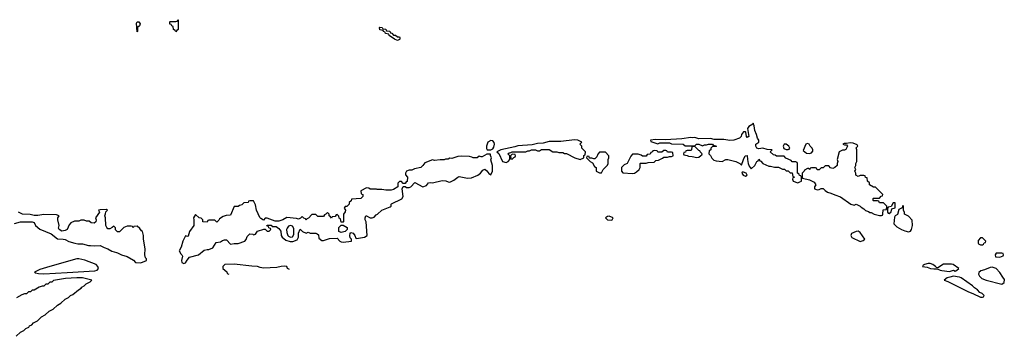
# Model space of a CAD drawing. Header units: inches. Extents: x 2701323 to 2964515, y 494916 to 722124.
# Tile 359 of 656: x 2809002 to 2819135, y 659390 to 662652. Entities that reach past the tile are written whole.
import ezdxf

# ---------------------------------------------------------------- set-up
doc = ezdxf.new("R2010")
doc.units = ezdxf.units.IN
doc.header["$MEASUREMENT"] = 0
for name, color, linetype in [('C8605', 7, 'Continuous'), ('C8606', 7, 'Continuous'), ('C8615', 7, 'Continuous'), ('C8616', 7, 'Continuous')]:
    doc.layers.add(name, color=color, linetype=linetype)

msp = doc.modelspace()

# ---------------------------------------------------------------- linework, layer by layer
at = {"layer": 'C8605', "color": 2, "elevation": 2}
msp.add_lwpolyline([(2808966, 659390), (2809010, 659432), (2809046, 659450), (2809066, 659470), (2809095, 659485), (2809103, 659497), (2809126, 659510), (2809146, 659530), (2809186, 659550), (2809226, 659590), (2809266, 659610), (2809306, 659650), (2809346, 659670), (2809390, 659712), (2809426, 659730), (2809470, 659772), (2809506, 659790), (2809526, 659810), (2809550, 659822), (2809606, 659870), (2809635, 659885), (2809643, 659897), (2809666, 659910), (2809686, 659930), (2809726, 659950), (2809746, 659970), (2809650, 659993), (2809590, 659993), (2809475, 659985), (2809350, 659966), (2809332, 659948), (2809313, 659947), (2809292, 659928), (2809270, 659926), (2809252, 659908), (2809233, 659907), (2809204, 659896), (2809150, 659866), (2809130, 659866), (2809112, 659848), (2809093, 659847), (2809072, 659828), (2809053, 659827), (2809024, 659816), (2808970, 659786)], dxfattribs=at)
at = {"layer": 'C8606', "color": 2, "elevation": 2}
for points in [[(2810000, 660476), (2809990, 660486), (2809987, 660507), (2809970, 660526), (2809954, 660510), (2809930, 660498), (2809910, 660498), (2809898, 660510), (2809888, 660530), (2809886, 660610), (2809878, 660630), (2809887, 660653), (2809888, 660672), (2809906, 660690), (2809895, 660695), (2809830, 660694), (2809814, 660690), (2809822, 660670), (2809782, 660610), (2809791, 660590), (2809785, 660570), (2809770, 660555), (2809738, 660558), (2809716, 660576), (2809690, 660578), (2809667, 660587), (2809630, 660588), (2809610, 660578), (2809565, 660575), (2809530, 660558), (2809510, 660538), (2809491, 660489), (2809470, 660479), (2809435, 660475), (2809409, 660489), (2809403, 660503), (2809408, 660530), (2809395, 660590), (2809395, 660610), (2809408, 660630), (2809382, 660642), (2809250, 660645), (2809190, 660634), (2809150, 660634), (2809110, 660644), (2809030, 660649), (2808990, 660668)], [(2808950, 660551), (2809010, 660568), (2809130, 660571), (2809150, 660562), (2809165, 660530), (2809210, 660495), (2809327, 660447), (2809390, 660395), (2809450, 660392), (2809470, 660387), (2809507, 660367), (2809570, 660348), (2809602, 660342), (2809650, 660343), (2809710, 660324), (2809730, 660327), (2809770, 660321), (2809830, 660327), (2809870, 660304), (2809911, 660291), (2809950, 660267), (2810000, 660253)]]:
    msp.add_lwpolyline(points, dxfattribs=at)
msp.add_lwpolyline([(2809591, 660189), (2809312, 660110), (2809210, 660077), (2809154, 660050), (2809164, 660044), (2809197, 660037), (2809250, 660035), (2809490, 660048), (2809775, 660065), (2809798, 660070), (2809814, 660090), (2809806, 660110), (2809789, 660130), (2809673, 660174), (2809611, 660189)], close=True, dxfattribs=at)
at = {"layer": 'C8615', "color": 2, "elevation": 2}
for points in [[(2818575, 660000), (2818547, 659993), (2818514, 659970), (2818554, 659954), (2818767, 659847), (2818812, 659832), (2818890, 659794), (2818910, 659794), (2818922, 659798), (2818926, 659810), (2818906, 659830), (2818882, 659842), (2818858, 659870), (2818829, 659889), (2818808, 659910), (2818692, 659992), (2818673, 660000)], [(2818888, 660000), (2818904, 659984), (2818948, 659968), (2819110, 659928), (2819134, 659946), (2819135, 659975), (2819119, 660000)]]:
    msp.add_lwpolyline(points, dxfattribs=at)
at = {"layer": 'C8616', "color": 2}
for points, elevation in [([(2810610, 662526), (2810602, 662542), (2810586, 662550), (2810582, 662582), (2810567, 662587), (2810562, 662602), (2810547, 662607), (2810546, 662630), (2810550, 662634), (2810610, 662634), (2810622, 662638), (2810630, 662652), (2810634, 662650), (2810634, 662550), (2810618, 662542)], -2), ([(2810210, 662526), (2810204, 662616), (2810210, 662631), (2810230, 662631), (2810242, 662610), (2810234, 662590), (2810214, 662570), (2810214, 662530)], -2), ([(2812850, 662494), (2812870, 662494), (2812890, 662474), (2812910, 662474), (2812914, 662470), (2812914, 662450), (2812910, 662448), (2812890, 662438), (2812858, 662450), (2812806, 662490), (2812802, 662502), (2812766, 662510), (2812762, 662522), (2812746, 662530), (2812742, 662542), (2812710, 662546), (2812706, 662570), (2812710, 662574), (2812732, 662572), (2812738, 662558), (2812770, 662554), (2812778, 662538), (2812810, 662534), (2812818, 662518), (2812833, 662513)], -2), ([(2816550, 661586), (2816546, 661574), (2816505, 661550), (2816491, 661530), (2816507, 661450), (2816490, 661438), (2816480, 661450), (2816474, 661494), (2816470, 661498), (2816450, 661495), (2816431, 661470), (2816425, 661450), (2816410, 661433), (2816350, 661412), (2816310, 661409), (2816250, 661419), (2816150, 661417), (2816110, 661429), (2815990, 661425), (2815950, 661437), (2815930, 661434), (2815910, 661439), (2815817, 661423), (2815647, 661413), (2815544, 661416), (2815494, 661410), (2815498, 661398), (2815570, 661372), (2815590, 661382), (2815690, 661382), (2815710, 661372), (2815831, 661371), (2815850, 661354), (2815950, 661354), (2815966, 661370), (2815990, 661371), (2816030, 661352), (2816050, 661362), (2816070, 661362), (2816089, 661371), (2816131, 661371), (2816138, 661358), (2816174, 661350), (2816170, 661346), (2816130, 661346), (2816114, 661330), (2816114, 661310), (2816098, 661302), (2816094, 661270), (2816110, 661254), (2816125, 661225), (2816146, 661206), (2816170, 661198), (2816230, 661192), (2816270, 661212), (2816290, 661211), (2816371, 661191), (2816414, 661170), (2816430, 661154), (2816449, 661210), (2816469, 661250), (2816490, 661252), (2816491, 661210), (2816499, 661170), (2816510, 661142), (2816530, 661114), (2816568, 661150), (2816588, 661192), (2816602, 661198), (2816610, 661214), (2816618, 661198), (2816630, 661194), (2816650, 661172), (2816710, 661142), (2816730, 661142), (2816770, 661132), (2816812, 661132), (2816853, 661113), (2816872, 661112), (2816890, 661094), (2816910, 661094), (2816930, 661074), (2816953, 661073), (2816958, 661038), (2816974, 661030), (2816958, 661022), (2816954, 661010), (2816962, 660990), (2817010, 660972), (2817030, 660982), (2817046, 660990), (2817046, 661030), (2817042, 661042), (2817027, 661047), (2817022, 661062), (2817006, 661070), (2817006, 661170), (2817002, 661182), (2816990, 661186), (2816950, 661186), (2816942, 661202), (2816887, 661227), (2816870, 661246), (2816790, 661246), (2816776, 661256), (2816760, 661260), (2816726, 661290), (2816746, 661310), (2816694, 661314), (2816650, 661328), (2816610, 661321), (2816589, 661330), (2816579, 661350), (2816579, 661370), (2816608, 661390), (2816608, 661410), (2816595, 661430), (2816586, 661470), (2816567, 661510), (2816559, 661559)], 2), ([(2813850, 661409), (2813821, 661390), (2813807, 661350), (2813805, 661325), (2813812, 661312), (2813850, 661311), (2813870, 661322), (2813882, 661338), (2813887, 661370), (2813885, 661385), (2813870, 661405)], 2), ([(2814710, 661413), (2814570, 661398), (2814450, 661397), (2814390, 661379), (2814330, 661376), (2814277, 661363), (2814130, 661352), (2814099, 661341), (2813954, 661310), (2813914, 661290), (2813933, 661273), (2813972, 661190), (2814010, 661181), (2814028, 661190), (2814046, 661210), (2814046, 661250), (2814026, 661270), (2814040, 661280), (2814058, 661282), (2814070, 661291), (2814210, 661292), (2814230, 661302), (2814250, 661302), (2814270, 661311), (2814310, 661311), (2814330, 661302), (2814350, 661302), (2814373, 661313), (2814450, 661314), (2814490, 661292), (2814530, 661292), (2814550, 661282), (2814590, 661282), (2814610, 661272), (2814630, 661272), (2814714, 661230), (2814770, 661212), (2814806, 661230), (2814808, 661252), (2814822, 661258), (2814826, 661290), (2814788, 661330), (2814786, 661350), (2814766, 661370), (2814786, 661390), (2814746, 661410)], 2), ([(2815950, 661346), (2815918, 661342), (2815914, 661310), (2815910, 661306), (2815870, 661306), (2815858, 661302), (2815853, 661287), (2815838, 661282), (2815834, 661270), (2815838, 661258), (2815870, 661254), (2815885, 661245), (2815924, 661244), (2815970, 661232), (2815990, 661234), (2816010, 661254), (2816022, 661258), (2816026, 661270), (2816006, 661290), (2816002, 661302), (2815990, 661306)], 2), ([(2816890, 661368), (2816870, 661368), (2816858, 661350), (2816865, 661325), (2816890, 661314), (2816910, 661314), (2816922, 661318), (2816926, 661330), (2816918, 661350)], 2), ([(2817550, 661384), (2817510, 661375), (2817485, 661375), (2817474, 661370), (2817490, 661362), (2817510, 661362), (2817522, 661350), (2817504, 661316), (2817490, 661308), (2817470, 661308), (2817434, 661290), (2817414, 661210), (2817422, 661190), (2817414, 661170), (2817414, 661150), (2817390, 661128), (2817370, 661118), (2817347, 661127), (2817330, 661146), (2817290, 661146), (2817270, 661126), (2817250, 661126), (2817230, 661106), (2817210, 661106), (2817202, 661122), (2817190, 661126), (2817150, 661126), (2817138, 661122), (2817132, 661108), (2817118, 661118), (2817110, 661118), (2817078, 661102), (2817074, 661090), (2817054, 661070), (2817054, 661030), (2817058, 661018), (2817130, 661002), (2817177, 660977), (2817194, 660950), (2817182, 660930), (2817182, 660910), (2817190, 660905), (2817210, 660898), (2817230, 660902), (2817250, 660914), (2817270, 660914), (2817291, 660891), (2817315, 660875), (2817350, 660866), (2817390, 660847), (2817448, 660828), (2817554, 660750), (2817590, 660742), (2817610, 660752), (2817650, 660732), (2817660, 660720), (2817690, 660702), (2817706, 660686), (2817736, 660676), (2817750, 660666), (2817765, 660665), (2817794, 660650), (2817850, 660634), (2817870, 660634), (2817882, 660638), (2817886, 660650), (2817887, 660693), (2817922, 660698), (2817926, 660730), (2817890, 660766), (2817850, 660766), (2817842, 660782), (2817830, 660786), (2817790, 660786), (2817786, 660790), (2817786, 660810), (2817790, 660814), (2817850, 660814), (2817867, 660833), (2817882, 660838), (2817886, 660850), (2817810, 660926), (2817790, 660926), (2817746, 660950), (2817746, 660970), (2817726, 660990), (2817722, 661022), (2817707, 661027), (2817702, 661042), (2817690, 661046), (2817650, 661046), (2817630, 661038), (2817606, 661050), (2817606, 661070), (2817598, 661090), (2817606, 661110), (2817598, 661130), (2817608, 661150), (2817608, 661170), (2817618, 661190), (2817618, 661310), (2817609, 661331), (2817626, 661350), (2817622, 661362), (2817579, 661379)], 2), ([(2817110, 661377), (2817092, 661370), (2817066, 661306), (2817098, 661278), (2817130, 661275), (2817150, 661281), (2817164, 661296), (2817165, 661310), (2817156, 661330), (2817137, 661350), (2817128, 661370)], 2), ([(2813810, 661268), (2813760, 661240), (2813750, 661238), (2813730, 661246), (2813710, 661229), (2813670, 661229), (2813656, 661236), (2813630, 661242), (2813550, 661245), (2813510, 661241), (2813450, 661221), (2813430, 661224), (2813410, 661215), (2813385, 661215), (2813370, 661208), (2813330, 661209), (2813270, 661202), (2813250, 661209), (2813170, 661178), (2813151, 661149), (2813131, 661129), (2813065, 661115), (2813037, 661103), (2813010, 661102), (2812982, 661090), (2812972, 661070), (2812973, 661053), (2812992, 661030), (2812990, 660986), (2812978, 660982), (2812970, 660966), (2812950, 660966), (2812930, 660986), (2812910, 660986), (2812893, 660967), (2812894, 660930), (2812850, 660902), (2812824, 660896), (2812770, 660895), (2812730, 660902), (2812682, 660902), (2812674, 660906), (2812610, 660906), (2812595, 660915), (2812570, 660918), (2812514, 660890), (2812518, 660858), (2812532, 660852), (2812534, 660830), (2812514, 660810), (2812418, 660802), (2812413, 660787), (2812394, 660770), (2812394, 660750), (2812370, 660726), (2812350, 660726), (2812342, 660710), (2812354, 660690), (2812353, 660673), (2812334, 660650), (2812334, 660570), (2812330, 660566), (2812310, 660566), (2812302, 660602), (2812290, 660606), (2812287, 660627), (2812270, 660646), (2812258, 660642), (2812250, 660626), (2812218, 660622), (2812210, 660606), (2812202, 660622), (2812186, 660630), (2812186, 660650), (2812170, 660666), (2812153, 660647), (2812138, 660642), (2812130, 660626), (2812070, 660626), (2812050, 660646), (2812010, 660646), (2811973, 660607), (2811958, 660602), (2811950, 660586), (2811942, 660602), (2811927, 660607), (2811910, 660626), (2811893, 660607), (2811870, 660598), (2811850, 660604), (2811750, 660615), (2811710, 660589), (2811670, 660575), (2811630, 660578), (2811550, 660608), (2811530, 660606), (2811510, 660586), (2811483, 660603), (2811475, 660615), (2811439, 660690), (2811430, 660746), (2811410, 660786), (2811370, 660786), (2811358, 660782), (2811352, 660768), (2811310, 660766), (2811290, 660746), (2811264, 660736), (2811250, 660726), (2811210, 660726), (2811170, 660638), (2811126, 660634), (2811097, 660623), (2811058, 660602), (2811053, 660587), (2811030, 660566), (2811010, 660586), (2810950, 660586), (2810938, 660582), (2810930, 660566), (2810888, 660568), (2810886, 660590), (2810870, 660606), (2810849, 660609), (2810810, 660646), (2810791, 660610), (2810796, 660590), (2810795, 660530), (2810751, 660470), (2810737, 660423), (2810730, 660418), (2810710, 660426), (2810682, 660370), (2810665, 660310), (2810642, 660270), (2810660, 660240), (2810672, 660230), (2810677, 660217), (2810666, 660170), (2810671, 660150), (2810690, 660139), (2810710, 660147), (2810725, 660175), (2810750, 660204), (2810842, 660230), (2810902, 660278), (2810930, 660286), (2810950, 660283), (2810990, 660302), (2811024, 660356), (2811070, 660362), (2811090, 660378), (2811110, 660385), (2811130, 660385), (2811170, 660341), (2811210, 660347), (2811250, 660345), (2811319, 660370), (2811332, 660388), (2811343, 660417), (2811370, 660445), (2811402, 660442), (2811410, 660434), (2811430, 660442), (2811448, 660472), (2811513, 660493), (2811530, 660494), (2811550, 660474), (2811570, 660474), (2811586, 660490), (2811582, 660502), (2811567, 660507), (2811562, 660522), (2811547, 660527), (2811550, 660534), (2811590, 660534), (2811602, 660522), (2811640, 660520), (2811670, 660502), (2811690, 660472), (2811694, 660430), (2811705, 660410), (2811740, 660380), (2811786, 660366), (2811813, 660367), (2811857, 660383), (2811873, 660410), (2811870, 660454), (2811890, 660494), (2811914, 660470), (2811950, 660454), (2811970, 660462), (2811993, 660453), (2812050, 660452), (2812065, 660445), (2812076, 660436), (2812082, 660402), (2812110, 660378), (2812130, 660378), (2812190, 660398), (2812270, 660402), (2812298, 660370), (2812310, 660363), (2812330, 660361), (2812418, 660370), (2812418, 660390), (2812404, 660404), (2812399, 660430), (2812402, 660450), (2812410, 660458), (2812434, 660454), (2812451, 660430), (2812462, 660402), (2812470, 660398), (2812550, 660411), (2812578, 660430), (2812568, 660568), (2812558, 660590), (2812558, 660610), (2812566, 660630), (2812570, 660632), (2812610, 660611), (2812630, 660611), (2812650, 660618), (2812670, 660642), (2812686, 660650), (2812729, 660691), (2812816, 660724), (2812826, 660730), (2812826, 660750), (2812830, 660754), (2812935, 660805), (2812948, 660832), (2812938, 660910), (2812950, 660934), (2812970, 660934), (2812984, 660924), (2813010, 660922), (2813026, 660930), (2813070, 660974), (2813150, 660931), (2813190, 660945), (2813209, 660971), (2813226, 660974), (2813250, 660971), (2813350, 660995), (2813389, 660991), (2813410, 660981), (2813430, 660979), (2813470, 660999), (2813510, 661031), (2813525, 661035), (2813610, 661020), (2813650, 661024), (2813717, 661050), (2813744, 661070), (2813770, 661102), (2813790, 661111), (2813810, 661094), (2813830, 661066), (2813850, 661052), (2813869, 661090), (2813869, 661150), (2813849, 661209), (2813858, 661230), (2813846, 661254), (2813846, 661266)], 2), ([(2814070, 661266), (2814054, 661250), (2814058, 661218), (2814070, 661214), (2814087, 661233), (2814102, 661238), (2814106, 661250), (2814102, 661262)], 2), ([(2815030, 661286), (2814970, 661286), (2814950, 661266), (2814942, 661238), (2814920, 661220), (2814910, 661218), (2814890, 661226), (2814866, 661226), (2814862, 661242), (2814850, 661246), (2814838, 661242), (2814834, 661230), (2814874, 661190), (2814898, 661178), (2814918, 661138), (2814934, 661130), (2814934, 661090), (2814970, 661074), (2814990, 661074), (2815006, 661110), (2815050, 661154), (2815058, 661170), (2815058, 661210), (2815066, 661230), (2815066, 661250)], 2), ([(2815650, 661306), (2815630, 661306), (2815610, 661286), (2815570, 661286), (2815562, 661302), (2815530, 661306), (2815518, 661302), (2815514, 661290), (2815498, 661282), (2815490, 661266), (2815458, 661262), (2815450, 661246), (2815410, 661246), (2815396, 661256), (2815367, 661267), (2815310, 661266), (2815290, 661246), (2815254, 661170), (2815224, 661156), (2815194, 661130), (2815194, 661090), (2815210, 661074), (2815310, 661066), (2815329, 661071), (2815350, 661085), (2815378, 661110), (2815386, 661130), (2815386, 661170), (2815390, 661174), (2815450, 661174), (2815470, 661182), (2815530, 661185), (2815550, 661202), (2815575, 661205), (2815616, 661224), (2815630, 661234), (2815670, 661234), (2815690, 661242), (2815710, 661242), (2815726, 661250), (2815722, 661282), (2815710, 661286), (2815670, 661286), (2815662, 661302)], 2), ([(2816450, 661082), (2816438, 661082), (2816432, 661070), (2816442, 661062), (2816447, 661050), (2816470, 661041), (2816488, 661050), (2816478, 661070)], 2), ([(2818010, 660766), (2817990, 660766), (2817970, 660726), (2817938, 660722), (2817934, 660710), (2817934, 660670), (2817938, 660658), (2817950, 660654), (2817970, 660674), (2817976, 660704), (2818010, 660714)], 2), ([(2818090, 660738), (2818085, 660715), (2818050, 660698), (2818035, 660645), (2818011, 660630), (2818003, 660617), (2817998, 660550), (2818030, 660518), (2818078, 660490), (2818110, 660476), (2818150, 660466), (2818168, 660472), (2818178, 660490), (2818189, 660530), (2818188, 660588), (2818148, 660628), (2818108, 660650), (2818107, 660667), (2818098, 660690), (2818098, 660730)], 2), ([(2815070, 660629), (2815050, 660624), (2815031, 660610), (2815050, 660591), (2815090, 660588), (2815098, 660590), (2815109, 660610)], 2), ([(2811790, 660531), (2811770, 660525), (2811755, 660505), (2811749, 660490), (2811750, 660458), (2811761, 660430), (2811770, 660421), (2811790, 660412), (2811810, 660416), (2811822, 660438), (2811822, 660502), (2811810, 660525)], 6), ([(2812310, 660458), (2812286, 660470), (2812288, 660510), (2812310, 660534), (2812330, 660534), (2812372, 660512), (2812371, 660489), (2812350, 660469)], 2), ([(2817630, 660472), (2817610, 660469), (2817562, 660450), (2817556, 660430), (2817567, 660407), (2817650, 660366), (2817683, 660377), (2817698, 660390), (2817650, 660459)], 2), ([(2818910, 660406), (2818890, 660406), (2818864, 660376), (2818865, 660350), (2818870, 660342), (2818890, 660334), (2818910, 660334), (2818922, 660338), (2818927, 660353), (2818942, 660358), (2818946, 660370)], 2), ([(2819110, 660246), (2819050, 660246), (2819042, 660230), (2819045, 660210), (2819090, 660205), (2819122, 660218), (2819126, 660230), (2819122, 660242)], 2), ([(2818370, 660141), (2818350, 660141), (2818314, 660130), (2818298, 660122), (2818294, 660110), (2818341, 660101), (2818374, 660090), (2818410, 660084), (2818445, 660085), (2818474, 660070), (2818490, 660067), (2818570, 660059), (2818611, 660071), (2818630, 660062), (2818646, 660070), (2818666, 660090), (2818609, 660129), (2818590, 660135), (2818510, 660134), (2818450, 660095), (2818438, 660098), (2818428, 660110), (2818398, 660130)], 2)]:
    msp.add_lwpolyline(points, close=True, dxfattribs=dict(at, elevation=elevation))
at = {"layer": 'C8616', "color": 2, "elevation": 2}
for points in [[(2810000, 660253), (2810010, 660251), (2810050, 660231), (2810110, 660211), (2810175, 660175), (2810194, 660150), (2810250, 660146), (2810306, 660170), (2810306, 660190), (2810298, 660198), (2810289, 660229), (2810294, 660290), (2810275, 660390), (2810275, 660430), (2810266, 660470), (2810256, 660476), (2810240, 660500), (2810210, 660526), (2810178, 660522), (2810170, 660506), (2810162, 660522), (2810150, 660526), (2810110, 660526), (2810074, 660510), (2810030, 660466), (2810008, 660468), (2810000, 660476)], [(2811780, 660080), (2811759, 660090), (2811750, 660108), (2811730, 660113), (2811694, 660110), (2811650, 660099), (2811510, 660092), (2811478, 660098), (2811450, 660109), (2811390, 660112), (2811210, 660135), (2811114, 660130), (2811094, 660110), (2811094, 660090), (2811133, 660053), (2811138, 660038), (2811154, 660030)], [(2818673, 660000), (2818670, 660001), (2818610, 660009), (2818575, 660000)], [(2819119, 660000), (2819088, 660048), (2819050, 660090), (2819010, 660102), (2818990, 660098), (2818930, 660075), (2818894, 660066), (2818873, 660047), (2818870, 660030), (2818878, 660010), (2818888, 660000)]]:
    msp.add_lwpolyline(points, dxfattribs=at)

doc.saveas('drawing.dxf')
